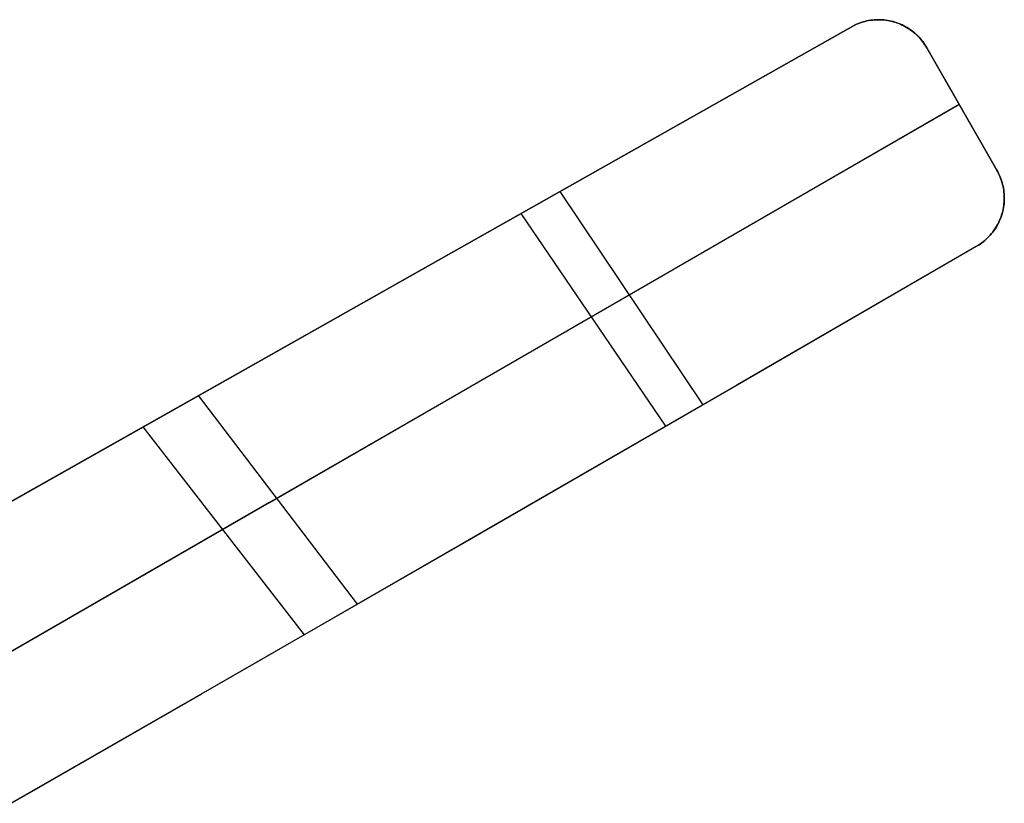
# Model space of a CAD drawing. Header units: millimetres. Extents: x 8926 to 10090, y -5004 to -3986.
# Tile 272 of 272: x 9652 to 10090, y -4340 to -3991. Entities that reach past the tile are written whole.
import ezdxf

# ---------------------------------------------------------------- set-up
doc = ezdxf.new("R2010")
doc.units = ezdxf.units.MM
doc.layers.add('1', color=7, linetype='Continuous')

msp = doc.modelspace()

# ---------------------------------------------------------------- linework, layer by layer
at = {"layer": '1', "color": 29, "true_color": 0x4d342b}
for p, q in [((10024.31, -3993.46, 61.8), (9533.43, -4270.7, 61.8)), ((9797.39, -4121.62, 57.45), (10024.31, -3993.46, 60.45)), ((9797.54, -4121.54, 63.36), (10024.31, -3993.46, 66.35)), ((10024.31, -3993.46, 60.45), (10025.1, -3993.13, 60.45)), ((10024.31, -3993.46, 66.35), (10025.1, -3993.13, 66.35)), ((10025.09, -3993.13, 61.77), (10024.31, -3993.46, 61.77)), ((10024.31, -3993.46, 66.35), (10024.31, -3993.46, 60.45)), ((10025.88, -3992.82, 61.77), (10025.09, -3993.13, 61.77)), ((10025.1, -3993.13, 60.45), (10025.9, -3992.83, 60.45)), ((10025.1, -3993.13, 66.35), (10025.9, -3992.83, 66.35)), ((10026.69, -3992.55, 61.77), (10025.88, -3992.82, 61.77)), ((10025.9, -3992.83, 60.45), (10026.7, -3992.55, 60.45)), ((10025.9, -3992.83, 66.35), (10026.7, -3992.55, 66.34)), ((10027.5, -3992.3, 61.77), (10026.69, -3992.55, 61.77)), ((10026.7, -3992.55, 60.45), (10027.52, -3992.3, 60.43)), ((10026.7, -3992.55, 66.34), (10027.52, -3992.3, 66.33)), ((10028.32, -3992.07, 61.77), (10027.5, -3992.3, 61.77)), ((10027.52, -3992.3, 60.43), (10028.34, -3992.08, 60.42)), ((10027.52, -3992.3, 66.33), (10028.34, -3992.08, 66.32)), ((10029.14, -3991.88, 61.77), (10028.32, -3992.07, 61.77)), ((10028.34, -3992.08, 60.42), (10029.17, -3991.89, 60.4)), ((10028.34, -3992.08, 66.32), (10029.17, -3991.89, 66.3)), ((10029.98, -3991.71, 61.77), (10029.14, -3991.88, 61.77)), ((10029.17, -3991.89, 60.4), (10030.01, -3991.73, 60.38)), ((10029.17, -3991.89, 66.3), (10030.01, -3991.73, 66.28)), ((10029.3, -3991.87, 60.39), (10029.3, -3991.87, 66.29)), ((10030.81, -3991.58, 61.77), (10029.98, -3991.71, 61.77)), ((10030.01, -3991.73, 60.38), (10030.85, -3991.59, 60.35)), ((10030.01, -3991.73, 66.28), (10030.85, -3991.59, 66.25)), ((10031.66, -3991.47, 61.77), (10030.81, -3991.58, 61.77)), ((10030.85, -3991.59, 60.35), (10031.7, -3991.48, 60.31)), ((10030.85, -3991.59, 66.25), (10031.7, -3991.48, 66.21)), ((10032.5, -3991.39, 61.77), (10031.66, -3991.47, 61.77)), ((10031.7, -3991.48, 60.31), (10032.55, -3991.41, 60.28)), ((10031.7, -3991.48, 66.21), (10032.55, -3991.41, 66.18)), ((10033.35, -3991.34, 61.77), (10032.5, -3991.39, 61.77)), ((10032.55, -3991.41, 60.28), (10033.4, -3991.36, 60.24)), ((10032.55, -3991.41, 66.18), (10033.4, -3991.36, 66.14)), ((10034.2, -3991.32, 61.77), (10033.35, -3991.34, 61.77)), ((10033.4, -3991.36, 60.24), (10034.25, -3991.34, 60.19)), ((10033.4, -3991.36, 66.14), (10034.25, -3991.34, 66.09)), ((10035.05, -3991.33, 61.77), (10034.2, -3991.32, 61.77)), ((10034.25, -3991.34, 60.19), (10035.1, -3991.35, 60.14)), ((10034.25, -3991.34, 66.09), (10035.1, -3991.35, 66.04)), ((10034.51, -3991.34, 60.17), (10034.51, -3991.34, 66.07)), ((10035.89, -3991.37, 61.77), (10035.05, -3991.33, 61.77)), ((10035.1, -3991.35, 60.14), (10035.95, -3991.39, 60.09)), ((10035.1, -3991.35, 66.04), (10035.95, -3991.39, 65.99)), ((10036.74, -3991.43, 61.77), (10035.89, -3991.37, 61.77)), ((10035.95, -3991.39, 60.09), (10036.8, -3991.45, 60.03)), ((10035.95, -3991.39, 65.99), (10036.8, -3991.45, 65.93)), ((10037.58, -3991.53, 61.77), (10036.74, -3991.43, 61.77)), ((10036.8, -3991.45, 60.03), (10037.65, -3991.55, 59.97)), ((10036.8, -3991.45, 65.93), (10037.65, -3991.55, 65.87)), ((10038.42, -3991.65, 61.77), (10037.58, -3991.53, 61.77)), ((10037.65, -3991.55, 59.97), (10038.49, -3991.68, 59.9)), ((10037.65, -3991.55, 65.87), (10038.49, -3991.68, 65.81)), ((10039.26, -3991.81, 61.77), (10038.42, -3991.65, 61.77)), ((10038.49, -3991.68, 59.9), (10039.33, -3991.83, 59.84)), ((10038.49, -3991.68, 65.81), (10039.32, -3991.83, 65.74)), ((10040.09, -3991.99, 61.77), (10039.26, -3991.81, 61.77)), ((10039.32, -3991.83, 65.74), (10040.16, -3992.01, 65.66)), ((10039.33, -3991.83, 59.84), (10040.16, -3992.01, 59.76)), ((10039.7, -3991.91, 59.8), (10039.7, -3991.91, 65.7)), ((10040.91, -3992.2, 61.77), (10040.09, -3991.99, 61.77)), ((10040.16, -3992.01, 59.76), (10040.98, -3992.22, 59.69)), ((10040.16, -3992.01, 65.66), (10040.98, -3992.22, 65.59)), ((10041.72, -3992.44, 61.77), (10040.91, -3992.2, 61.77)), ((10040.98, -3992.22, 59.69), (10041.79, -3992.46, 59.61)), ((10040.98, -3992.22, 65.59), (10041.79, -3992.46, 65.51)), ((10042.53, -3992.7, 61.77), (10041.72, -3992.44, 61.77)), ((10041.79, -3992.46, 59.61), (10042.6, -3992.73, 59.52)), ((10041.79, -3992.46, 65.51), (10042.6, -3992.73, 65.43)), ((10043.33, -3993, 61.77), (10042.53, -3992.7, 61.77)), ((10042.6, -3992.73, 59.52), (10043.4, -3993.02, 59.44)), ((10042.6, -3992.73, 65.43), (10043.4, -3993.02, 65.34)), ((10044.11, -3993.32, 61.77), (10043.33, -3993, 61.77)), ((10043.4, -3993.02, 59.44), (10044.18, -3993.34, 59.35)), ((10043.4, -3993.02, 65.34), (10044.18, -3993.34, 65.25)), ((10044.89, -3993.67, 61.77), (10044.11, -3993.32, 61.77)), ((10044.18, -3993.34, 59.35), (10044.96, -3993.69, 59.25)), ((10044.18, -3993.34, 65.25), (10044.96, -3993.69, 65.16)), ((10044.65, -3993.54, 59.29), (10044.65, -3993.54, 65.2)), ((10045.65, -3994.04, 61.77), (10044.89, -3993.67, 61.77)), ((10044.96, -3993.69, 59.25), (10045.72, -3994.06, 59.16)), ((10044.96, -3993.69, 65.16), (10045.72, -3994.06, 65.06)), ((10046.4, -3994.44, 61.77), (10045.65, -3994.04, 61.77)), ((10045.72, -3994.06, 59.16), (10046.46, -3994.46, 59.06)), ((10045.72, -3994.06, 65.06), (10046.46, -3994.46, 64.96)), ((10047.13, -3994.87, 61.77), (10046.4, -3994.44, 61.77)), ((10046.46, -3994.46, 59.06), (10047.2, -3994.89, 58.96)), ((10046.46, -3994.46, 64.96), (10047.2, -3994.89, 64.86)), ((10047.85, -3995.32, 61.77), (10047.13, -3994.87, 61.77)), ((10047.2, -3994.89, 58.96), (10047.91, -3995.34, 58.85)), ((10047.2, -3994.89, 64.86), (10047.91, -3995.34, 64.76)), ((10048.56, -3995.79, 61.77), (10047.85, -3995.32, 61.77)), ((10047.91, -3995.34, 58.85), (10048.62, -3995.81, 58.75)), ((10047.91, -3995.34, 64.76), (10048.62, -3995.81, 64.65)), ((10049.24, -3996.29, 61.77), (10048.56, -3995.79, 61.77)), ((10048.62, -3995.81, 58.75), (10049.3, -3996.31, 58.64)), ((10048.62, -3995.81, 64.65), (10049.3, -3996.31, 64.54)), ((10049.13, -3996.17, 58.67), (10049.13, -3996.17, 64.57)), ((10049.91, -3996.81, 61.77), (10049.24, -3996.29, 61.77)), ((10049.3, -3996.31, 58.64), (10049.97, -3996.83, 58.52)), ((10049.3, -3996.31, 64.54), (10049.97, -3996.83, 64.43)), ((10050.56, -3997.36, 61.77), (10049.91, -3996.81, 61.77)), ((10049.97, -3996.83, 58.52), (10050.61, -3997.37, 58.41)), ((10049.97, -3996.83, 64.43), (10050.61, -3997.37, 64.32)), ((10051.2, -3997.92, 61.77), (10050.56, -3997.36, 61.77)), ((10050.61, -3997.37, 58.41), (10051.24, -3997.94, 58.3)), ((10050.61, -3997.37, 64.32), (10051.24, -3997.94, 64.2)), ((10051.81, -3998.51, 61.77), (10051.2, -3997.92, 61.77)), ((10051.24, -3997.94, 58.3), (10051.85, -3998.52, 58.18)), ((10051.24, -3997.94, 64.2), (10051.85, -3998.52, 64.08)), ((10052.4, -3999.12, 61.77), (10051.81, -3998.51, 61.77)), ((10051.85, -3998.52, 58.18), (10052.44, -3999.13, 58.06)), ((10051.85, -3998.52, 64.08), (10052.44, -3999.13, 63.96)), ((10052.97, -3999.75, 61.77), (10052.4, -3999.12, 61.77)), ((10052.44, -3999.13, 58.06), (10053, -3999.76, 57.94)), ((10052.44, -3999.13, 63.96), (10053, -3999.76, 63.84)), ((10052.94, -3999.67, 57.96), (10052.94, -3999.67, 63.86)), ((10053.52, -4000.4, 61.77), (10052.97, -3999.75, 61.77)), ((10053, -3999.76, 57.94), (10053.55, -4000.41, 57.81)), ((10053, -3999.76, 63.84), (10053.55, -4000.41, 63.72)), ((10054.04, -4001.06, 61.77), (10053.52, -4000.4, 61.77)), ((10053.55, -4000.41, 57.81), (10054.07, -4001.07, 57.69)), ((10053.55, -4000.41, 63.72), (10054.07, -4001.07, 63.6)), ((10054.55, -4001.75, 61.77), (10054.04, -4001.06, 61.77)), ((10054.07, -4001.07, 57.69), (10054.57, -4001.75, 57.57)), ((10054.07, -4001.07, 63.6), (10054.57, -4001.75, 63.47)), ((10055.03, -4002.45, 61.77), (10054.55, -4001.75, 61.77)), ((10054.57, -4001.75, 57.57), (10055.04, -4002.45, 57.44)), ((10054.57, -4001.75, 63.47), (10055.04, -4002.45, 63.35)), ((10055.48, -4003.16, 61.77), (10055.03, -4002.45, 61.77)), ((10055.04, -4002.45, 57.44), (10055.49, -4003.17, 57.31)), ((10055.04, -4002.45, 63.35), (10055.49, -4003.17, 63.22)), ((10055.91, -4003.89, 61.77), (10055.48, -4003.16, 61.77)), ((10055.49, -4003.17, 57.31), (10055.91, -4003.89, 57.19)), ((10055.49, -4003.17, 63.22), (10055.91, -4003.89, 63.09)), ((10055.91, -4003.89, 63.09), (10055.91, -4003.89, 57.19)), ((10055.91, -4003.89, 57.19), (10087.03, -4058.33, 47.62)), ((10087.03, -4058.33, 53.54), (10055.91, -4003.89, 63.09)), ((10081.11, -4047.97, 55.36), (10061.86, -4014.3, 55.36)), ((10070.3, -4029.07, 52.76), (9916.72, -4117.74, 49.46)), ((9916.84, -4117.67, 55.24), (10070.3, -4029.07, 58.68)), ((10071.47, -4031.11, 52.41), (10071.47, -4031.11, 58.32)), ((10087.03, -4058.33, 47.62), (10087.45, -4059.08, 47.49)), ((10087.03, -4058.33, 47.62), (10087.03, -4058.33, 53.54)), ((10087.03, -4058.33, 53.54), (10087.45, -4059.08, 53.41)), ((10087.45, -4059.08, 48.25), (10087.03, -4058.33, 48.25)), ((10087.45, -4059.08, 47.49), (10087.84, -4059.84, 47.36)), ((10087.45, -4059.08, 53.41), (10087.84, -4059.84, 53.27)), ((10087.84, -4059.85, 48.25), (10087.45, -4059.08, 48.25)), ((10087.84, -4059.84, 47.36), (10088.21, -4060.62, 47.22)), ((10087.84, -4059.84, 53.27), (10088.21, -4060.62, 53.14)), ((10088.2, -4060.63, 48.25), (10087.84, -4059.85, 48.25)), ((10088.54, -4061.42, 48.25), (10088.2, -4060.63, 48.25)), ((10088.21, -4060.62, 47.22), (10088.54, -4061.41, 47.09)), ((10088.21, -4060.62, 53.14), (10088.54, -4061.41, 53.01)), ((10088.54, -4061.41, 47.09), (10088.85, -4062.2, 46.96)), ((10088.54, -4061.41, 53.01), (10088.85, -4062.21, 52.87)), ((10088.85, -4062.23, 48.25), (10088.54, -4061.42, 48.25)), ((10088.85, -4062.2, 46.96), (10089.14, -4063.01, 46.82)), ((10088.85, -4062.21, 52.87), (10089.14, -4063.02, 52.74)), ((10089.13, -4063.04, 48.25), (10088.85, -4062.23, 48.25)), ((10089.38, -4063.86, 48.25), (10089.13, -4063.04, 48.25)), ((10089.14, -4063.01, 46.82), (10089.39, -4063.83, 46.69)), ((10089.14, -4063.02, 52.74), (10089.39, -4063.83, 52.6)), ((10089.22, -4063.24, 46.79), (10089.22, -4063.24, 52.7)), ((10089.61, -4064.69, 48.25), (10089.38, -4063.86, 48.25)), ((10089.39, -4063.83, 46.69), (10089.62, -4064.66, 46.55)), ((10089.39, -4063.83, 52.6), (10089.62, -4064.66, 52.47)), ((10089.8, -4065.53, 48.25), (10089.61, -4064.69, 48.25)), ((10089.62, -4064.66, 46.55), (10089.81, -4065.5, 46.42)), ((10089.62, -4064.66, 52.47), (10089.81, -4065.5, 52.33)), ((9956.35, -4162.67, 46.02), (9892.74, -4067.77, 64.01)), ((10089.97, -4066.38, 48.25), (10089.8, -4065.53, 48.25)), ((10089.81, -4065.5, 46.42), (10089.98, -4066.34, 46.28)), ((10089.81, -4065.5, 52.33), (10089.98, -4066.34, 52.2)), ((10090.11, -4067.23, 48.25), (10089.97, -4066.38, 48.25)), ((10089.98, -4066.34, 46.28), (10090.12, -4067.18, 46.15)), ((10089.98, -4066.34, 52.2), (10090.12, -4067.18, 52.06)), ((10090.21, -4068.08, 48.25), (10090.11, -4067.23, 48.25)), ((10090.12, -4067.18, 46.15), (10090.23, -4068.03, 46.02)), ((10090.12, -4067.18, 52.06), (10090.23, -4068.03, 51.93)), ((10090.29, -4068.94, 48.25), (10090.21, -4068.08, 48.25)), ((10090.23, -4068.03, 46.02), (10090.3, -4068.89, 45.88)), ((10090.23, -4068.03, 51.93), (10090.3, -4068.89, 51.8)), ((10090.28, -4068.5, 45.95), (10090.28, -4068.5, 51.86)), ((10090.34, -4069.8, 48.25), (10090.29, -4068.94, 48.25)), ((10090.3, -4068.89, 45.88), (10090.35, -4069.74, 45.75)), ((10090.3, -4068.89, 51.8), (10090.35, -4069.75, 51.66)), ((10090.36, -4070.66, 48.25), (10090.34, -4069.8, 48.25)), ((10090.35, -4069.74, 45.75), (10090.37, -4070.6, 45.62)), ((10090.35, -4069.75, 51.66), (10090.37, -4070.6, 51.53)), ((10090, -4074.95, 48.25), (10090.13, -4074.09, 48.25)), ((10090.15, -4074.03, 45.12), (10090.02, -4074.88, 44.99)), ((10090.15, -4074.03, 51.02), (10090.02, -4074.88, 50.9)), ((10090.13, -4074.09, 48.25), (10090.23, -4073.24, 48.25)), ((10090.25, -4073.17, 45.24), (10090.15, -4074.03, 45.12)), ((10090.25, -4073.18, 51.15), (10090.15, -4074.03, 51.02)), ((10090.17, -4073.88, 45.14), (10090.17, -4073.88, 51.05)), ((10090.23, -4073.24, 48.25), (10090.3, -4072.38, 48.25)), ((10090.32, -4072.32, 45.37), (10090.25, -4073.17, 45.24)), ((10090.32, -4072.32, 51.27), (10090.25, -4073.18, 51.15)), ((10090.3, -4072.38, 48.25), (10090.34, -4071.52, 48.25)), ((10090.36, -4071.46, 45.49), (10090.32, -4072.32, 45.37)), ((10090.36, -4071.46, 51.4), (10090.32, -4072.32, 51.27)), ((10090.34, -4071.52, 48.25), (10090.36, -4070.66, 48.25)), ((10090.37, -4070.6, 45.62), (10090.36, -4071.46, 45.49)), ((10090.37, -4070.6, 51.53), (10090.36, -4071.46, 51.4)), ((9939.71, -4172.3, 40.36), (9875.44, -4077.54, 57.94)), ((10088.91, -4079.1, 48.25), (10089.18, -4078.29, 48.25)), ((10089.2, -4078.22, 44.53), (10088.92, -4079.03, 44.42)), ((10089.2, -4078.22, 50.43), (10088.92, -4079.03, 50.32)), ((10089.18, -4078.29, 48.25), (10089.43, -4077.46, 48.25)), ((10089.45, -4077.39, 44.64), (10089.2, -4078.22, 44.53)), ((10089.45, -4077.39, 50.54), (10089.2, -4078.22, 50.43)), ((10089.43, -4077.46, 48.25), (10089.65, -4076.63, 48.25)), ((10089.67, -4076.56, 44.76), (10089.45, -4077.39, 44.64)), ((10089.67, -4076.56, 50.66), (10089.45, -4077.39, 50.54)), ((10089.65, -4076.63, 48.25), (10089.84, -4075.79, 48.25)), ((10089.86, -4075.72, 44.87), (10089.67, -4076.56, 44.76)), ((10089.86, -4075.72, 50.78), (10089.67, -4076.56, 50.66)), ((10089.84, -4075.79, 48.25), (10090, -4074.95, 48.25)), ((10090.02, -4074.88, 44.99), (10089.86, -4075.72, 44.87)), ((10090.02, -4074.88, 50.9), (10089.86, -4075.72, 50.78)), ((10087.13, -4082.95, 43.91), (10086.69, -4083.69, 43.82)), ((10087.13, -4082.95, 49.8), (10086.69, -4083.69, 49.71)), ((10087.11, -4083.01, 48.25), (10087.53, -4082.26, 48.25)), ((10087.54, -4082.19, 44.01), (10087.13, -4082.95, 43.91)), ((10087.54, -4082.19, 49.9), (10087.13, -4082.95, 49.8)), ((10087.53, -4082.26, 48.25), (10087.91, -4081.49, 48.25)), ((10087.93, -4081.42, 44.1), (10087.54, -4082.19, 44.01)), ((10087.93, -4081.42, 50), (10087.54, -4082.19, 49.9)), ((10087.91, -4081.49, 48.25), (10088.27, -4080.71, 48.25)), ((10088.29, -4080.63, 44.21), (10087.93, -4081.42, 44.1)), ((10088.29, -4080.63, 50.1), (10087.93, -4081.42, 50)), ((10088.27, -4080.71, 48.25), (10088.6, -4079.91, 48.25)), ((10088.62, -4079.84, 44.31), (10088.29, -4080.63, 44.21)), ((10088.62, -4079.84, 50.21), (10088.29, -4080.63, 50.1)), ((10088.6, -4079.91, 48.25), (10088.91, -4079.1, 48.25)), ((10088.92, -4079.03, 44.42), (10088.62, -4079.84, 44.31)), ((10088.92, -4079.03, 50.32), (10088.62, -4079.84, 50.21)), ((10088.89, -4079.12, 44.4), (10088.89, -4079.12, 50.3)), ((10083.53, -4087.84, 48.25), (10084.11, -4087.21, 48.25)), ((10084.12, -4087.16, 43.41), (10083.54, -4087.8, 43.34)), ((10084.12, -4087.16, 49.29), (10083.54, -4087.8, 49.22)), ((10084.11, -4087.21, 48.25), (10084.67, -4086.55, 48.25)), ((10084.69, -4086.5, 43.49), (10084.12, -4087.16, 43.41)), ((10084.69, -4086.5, 49.37), (10084.12, -4087.16, 49.29)), ((10084.67, -4086.55, 48.25), (10085.21, -4085.88, 48.25)), ((10085.22, -4085.82, 43.56), (10084.69, -4086.5, 43.49)), ((10085.22, -4085.82, 49.45), (10084.69, -4086.5, 49.37)), ((10085.21, -4085.88, 48.25), (10085.72, -4085.19, 48.25)), ((10085.74, -4085.13, 43.65), (10085.22, -4085.82, 43.56)), ((10085.74, -4085.13, 49.53), (10085.22, -4085.82, 49.45)), ((10085.72, -4085.19, 48.25), (10086.21, -4084.48, 48.25)), ((10086.23, -4084.42, 43.73), (10085.74, -4085.13, 43.65)), ((10086.23, -4084.42, 49.62), (10085.74, -4085.13, 49.53)), ((10086.21, -4084.48, 48.25), (10086.67, -4083.75, 48.25)), ((10086.69, -4083.69, 43.82), (10086.23, -4084.42, 43.73)), ((10086.69, -4083.69, 49.71), (10086.23, -4084.42, 49.62)), ((10086.5, -4083.98, 43.78), (10086.5, -4083.98, 49.67)), ((10086.67, -4083.75, 48.25), (10087.11, -4083.01, 48.25)), ((10078.89, -4091.67, 42.97), (9971.34, -4154, 40.44)), ((10078.89, -4091.67, 48.83), (9971.46, -4153.93, 46.12)), ((10079.61, -4091.18, 43.01), (10078.89, -4091.67, 42.97)), ((10079.61, -4091.18, 48.88), (10078.89, -4091.67, 48.83)), ((10078.89, -4091.67, 48.25), (10079.61, -4091.19, 48.25)), ((10078.89, -4091.67, 42.97), (10078.89, -4091.67, 48.83)), ((10080.31, -4090.68, 43.06), (10079.61, -4091.18, 43.01)), ((10080.31, -4090.68, 48.92), (10079.61, -4091.18, 48.88)), ((10079.61, -4091.19, 48.25), (10080.31, -4090.69, 48.25)), ((10081, -4090.14, 43.1), (10080.31, -4090.68, 43.06)), ((10081, -4090.14, 48.97), (10080.31, -4090.68, 48.92)), ((10080.31, -4090.69, 48.25), (10080.99, -4090.17, 48.25)), ((10080.99, -4090.17, 48.25), (10081.66, -4089.62, 48.25)), ((10081.66, -4089.59, 43.16), (10081, -4090.14, 43.1)), ((10081.66, -4089.59, 49.03), (10081, -4090.14, 48.97)), ((10082.31, -4089.01, 43.22), (10081.66, -4089.59, 43.16)), ((10082.31, -4089.01, 49.09), (10081.66, -4089.59, 49.03)), ((10081.66, -4089.62, 48.25), (10082.3, -4089.05, 48.25)), ((10082.3, -4089.05, 48.25), (10082.93, -4088.46, 48.25)), ((10082.94, -4088.42, 43.28), (10082.31, -4089.01, 43.22)), ((10082.94, -4088.42, 49.15), (10082.31, -4089.01, 49.09)), ((10082.93, -4088.46, 48.25), (10083.53, -4087.84, 48.25)), ((10083.54, -4087.8, 43.34), (10082.94, -4088.42, 43.28)), ((10083.54, -4087.8, 49.22), (10082.94, -4088.42, 49.15)), ((10083.11, -4088.23, 43.29), (10083.11, -4088.23, 49.17)), ((9916.72, -4117.74, 49.46), (9763.12, -4206.42, 50.64)), ((9763.36, -4206.28, 56.46), (9916.84, -4117.67, 55.24)), ((9570.46, -4249.78, 59.02), (9797.39, -4121.62, 57.45)), ((9570.75, -4249.62, 65.03), (9797.54, -4121.54, 63.36)), ((9778.87, -4132.08, 57.42), (9778.87, -4132.08, 63.33)), ((9971.34, -4154, 40.44), (9863.71, -4216.21, 41.38)), ((9971.46, -4153.93, 46.12), (9863.93, -4216.08, 47.03)), ((9802.61, -4251.44, 49.17), (9731.83, -4158.65, 63.39)), ((9779, -4265.05, 44.56), (9707.24, -4172.54, 57.56)), ((9763.12, -4206.42, 50.64), (9609.59, -4295.06, 56.32)), ((9609.96, -4294.85, 62.35), (9763.36, -4206.28, 56.46)), ((9863.71, -4216.21, 41.38), (9756.06, -4278.26, 45.78)), ((9863.93, -4216.08, 47.03), (9756.39, -4278.07, 51.55)), ((9835.16, -4232.68, 42.21), (9835.16, -4232.68, 47.88)), ((9756.06, -4278.26, 45.78), (9648.49, -4340.1, 53.63)), ((9756.39, -4278.07, 51.55), (9648.95, -4339.83, 59.69)), ((9655.62, -4336, 53), (9733.36, -4291.32, 53))]:
    msp.add_line(p, q, dxfattribs=at)

doc.saveas('drawing.dxf')
